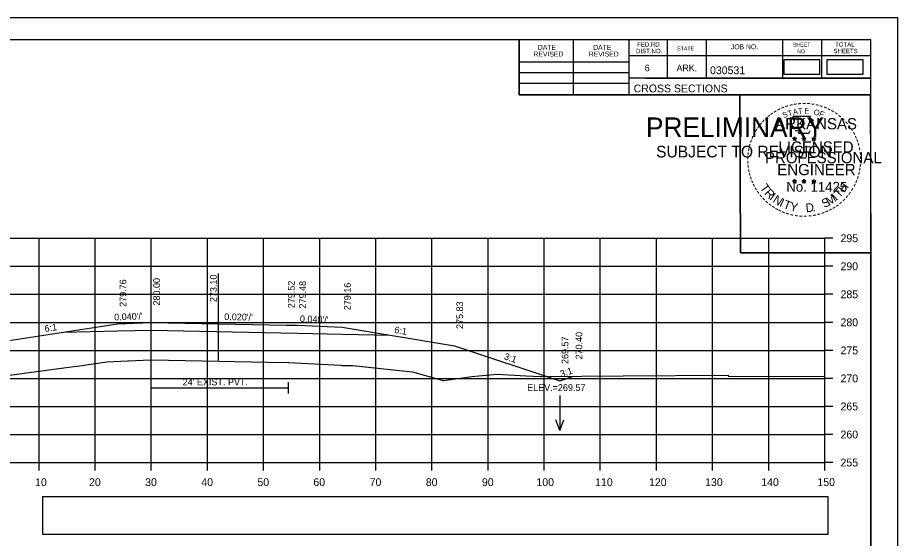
# Model space of a CAD drawing. Extents: x 285 to 4233, y -659 to 3710.
# Drawn here: x 1229.9 to 1386.6, y 1999.4 to 2092.3 of the extents above; entities that cross this region are included whole.
import ezdxf

# ---------------------------------------------------------------- set-up
doc = ezdxf.new("R2010")
doc.units = 0
for name, color, linetype in [('R_Alt Surface', 7, 'Continuous'), ('R_Axis', 7, 'Continuous'), ('R_Axis Annot', 7, 'Continuous'), ('R_Border', 7, 'Continuous'), ('R_Border PE', 7, 'Continuous'), ('R_Border Prem', 7, 'Continuous'), ('R_Exist Surface', 7, 'Continuous'), ('R_Fin Surface', 7, 'Continuous'), ('R_Grid', 7, 'Continuous'), ('R_No Plot', 7, 'Continuous'), ('R_Water', 7, 'Continuous'), ('R_Water Annot', 7, 'Continuous'), ('R_Xsect Elev', 7, 'Continuous'), ('R_Xsect Slope', 7, 'Continuous')]:
    doc.layers.add(name, color=color, linetype=linetype)

msp = doc.modelspace()

# ---------------------------------------------------------------- linework, layer by layer
at = {"layer": 'R_Alt Surface'}
for points in [[(1238.05, 2036.19), (1247.68, 2036.38), (1253.68, 2036.5), (1253.68, 2036.5), (1279.68, 2035.98), (1287.68, 2035.82), (1296.24, 2035.65)], [(1253.59, 2027.23), (1253.59, 2025.23)], [(1278.04, 2027.23), (1278.04, 2025.23)], [(1253.59, 2026.23), (1278.04, 2026.23)]]:
    msp.add_lwpolyline(points, dxfattribs=at)
at = {"layer": 'R_Axis'}
for p, q in [((1373.68, 2012.92), (1373.68, 2052.92)), ((1375.08, 2052.92), (1373.68, 2052.92)), ((1375.08, 2047.92), (1373.68, 2047.92)), ((1375.08, 2042.92), (1373.68, 2042.92)), ((1375.08, 2037.92), (1373.68, 2037.92)), ((1375.08, 2032.92), (1373.68, 2032.92)), ((1375.08, 2027.92), (1373.68, 2027.92)), ((1375.08, 2022.92), (1373.68, 2022.92)), ((1375.08, 2017.92), (1373.68, 2017.92)), ((1073.68, 2012.92), (1373.68, 2012.92)), ((1233.68, 2011.52), (1233.68, 2012.92)), ((1243.68, 2011.52), (1243.68, 2012.92)), ((1253.68, 2011.52), (1253.68, 2012.92)), ((1263.68, 2011.52), (1263.68, 2012.92)), ((1273.68, 2011.52), (1273.68, 2012.92)), ((1283.68, 2011.52), (1283.68, 2012.92)), ((1293.68, 2011.52), (1293.68, 2012.92)), ((1303.68, 2011.52), (1303.68, 2012.92)), ((1313.68, 2011.52), (1313.68, 2012.92)), ((1323.68, 2011.52), (1323.68, 2012.92)), ((1333.68, 2011.52), (1333.68, 2012.92)), ((1343.68, 2011.52), (1343.68, 2012.92)), ((1353.68, 2011.52), (1353.68, 2012.92)), ((1363.68, 2011.52), (1363.68, 2012.92)), ((1373.68, 2011.52), (1373.68, 2012.92)), ((1375.08, 2012.92), (1373.68, 2012.92))]:
    msp.add_line(p, q, dxfattribs=at)
at = {"layer": 'R_Axis Annot'}
for points in [[(1366.36, 2082.16), (1372.81, 2082.16), (1372.81, 2084.72), (1366.36, 2084.72)], [(1374.05, 2082.16), (1380.51, 2082.16), (1380.51, 2084.72), (1374.05, 2084.72)], [(1234.3, 2000.14), (1374.3, 2000.14), (1374.3, 2006.79), (1234.3, 2006.79)]]:
    msp.add_lwpolyline(points, close=True, dxfattribs=at)
at = {"layer": 'R_Border'}
for p, q in [((1065.68, 2088.38), (1381.86, 2088.38)), ((1319.22, 2078.5), (1319.22, 2088.38)), ((1328.9, 2078.5), (1328.9, 2088.38)), ((1338.76, 2088.38), (1338.76, 2078.5)), ((1345.6, 2088.38), (1345.6, 2081.44)), ((1352.54, 2088.38), (1352.54, 2081.44)), ((1366.12, 2088.38), (1366.12, 2081.44)), ((1373.06, 2088.38), (1373.06, 2081.44)), ((1381.86, 1882.92), (1381.86, 2088.38)), ((1381.86, 2085.44), (1338.76, 2085.44)), ((1381.86, 2085.46), (1381.86, 2085.46)), ((1319.22, 2084.36), (1338.76, 2084.36)), ((1319.22, 2082.5), (1338.76, 2082.5)), ((1319.22, 2080.56), (1338.76, 2080.56)), ((1381.86, 2081.44), (1338.76, 2081.44)), ((1341.72, 2081.44), (1381.86, 2081.44)), ((1381.86, 2078.5), (1319.22, 2078.5))]:
    msp.add_line(p, q, dxfattribs=at)
at = {"layer": 'R_Border PE'}
for p, q in [((1367.94, 2070.75), (1368.29, 2070.64)), ((1367.94, 2070.75), (1368.19, 2070.71)), ((1367.94, 2070.75), (1368.18, 2070.63)), ((1368.29, 2071), (1368.25, 2070.75)), ((1368.29, 2070.64), (1368.29, 2071)), ((1368.29, 2071), (1368.34, 2070.75)), ((1368.64, 2070.75), (1368.29, 2070.64)), ((1368.64, 2070.75), (1368.35, 2070.7)), ((1368.64, 2070.75), (1368.43, 2070.65)), ((1369.61, 2070.75), (1369.96, 2070.64)), ((1369.61, 2070.75), (1369.86, 2070.71)), ((1369.61, 2070.75), (1369.85, 2070.63)), ((1369.96, 2071), (1369.92, 2070.75)), ((1369.96, 2070.64), (1369.96, 2071)), ((1369.96, 2071), (1370.01, 2070.75)), ((1370.31, 2070.75), (1369.96, 2070.64)), ((1370.31, 2070.75), (1370.02, 2070.7)), ((1370.31, 2070.75), (1370.1, 2070.65)), ((1371.38, 2070.74), (1371.72, 2070.63)), ((1371.38, 2070.74), (1371.63, 2070.69)), ((1371.38, 2070.74), (1371.61, 2070.62)), ((1371.72, 2070.99), (1371.68, 2070.74)), ((1371.72, 2070.63), (1371.72, 2070.99)), ((1371.72, 2070.99), (1371.77, 2070.74)), ((1372.07, 2070.74), (1371.72, 2070.63)), ((1372.07, 2070.74), (1371.79, 2070.69)), ((1372.07, 2070.74), (1371.87, 2070.64)), ((1368.07, 2070.34), (1368.29, 2070.64)), ((1368.07, 2070.34), (1368.2, 2070.59)), ((1368.07, 2070.34), (1368.29, 2070.56)), ((1368.5, 2070.34), (1368.29, 2070.64)), ((1368.5, 2070.34), (1368.29, 2070.56)), ((1368.5, 2070.34), (1368.37, 2070.63)), ((1369.74, 2070.34), (1369.96, 2070.64)), ((1369.74, 2070.34), (1369.87, 2070.59)), ((1369.74, 2070.34), (1369.96, 2070.56)), ((1370.17, 2070.34), (1369.96, 2070.64)), ((1370.17, 2070.34), (1369.96, 2070.56)), ((1370.17, 2070.34), (1370.04, 2070.63)), ((1371.51, 2070.33), (1371.72, 2070.63)), ((1371.51, 2070.33), (1371.63, 2070.57)), ((1371.51, 2070.33), (1371.72, 2070.55)), ((1371.94, 2070.33), (1371.72, 2070.63)), ((1371.94, 2070.33), (1371.72, 2070.54)), ((1371.94, 2070.33), (1371.8, 2070.62)), ((1367.94, 2063.18), (1368.29, 2063.07)), ((1367.94, 2063.18), (1368.19, 2063.13)), ((1367.94, 2063.18), (1368.17, 2063.06)), ((1368.07, 2062.77), (1368.29, 2063.07)), ((1368.07, 2062.77), (1368.2, 2063.01)), ((1368.07, 2062.77), (1368.28, 2062.99)), ((1368.29, 2063.43), (1368.25, 2063.18)), ((1368.5, 2062.77), (1368.28, 2062.98)), ((1368.29, 2063.07), (1368.29, 2063.43)), ((1368.29, 2063.43), (1368.34, 2063.18)), ((1368.63, 2063.18), (1368.29, 2063.07)), ((1368.5, 2062.77), (1368.29, 2063.07)), ((1368.63, 2063.18), (1368.35, 2063.13)), ((1368.5, 2062.77), (1368.36, 2063.06)), ((1368.63, 2063.18), (1368.43, 2063.08)), ((1369.61, 2063.18), (1369.96, 2063.07)), ((1369.61, 2063.18), (1369.86, 2063.13)), ((1369.61, 2063.18), (1369.84, 2063.06)), ((1369.74, 2062.77), (1369.96, 2063.07)), ((1369.74, 2062.77), (1369.87, 2063.01)), ((1369.74, 2062.77), (1369.95, 2062.99)), ((1369.96, 2063.43), (1369.91, 2063.18)), ((1370.17, 2062.77), (1369.95, 2062.98)), ((1369.96, 2063.07), (1369.96, 2063.43)), ((1369.96, 2063.43), (1370, 2063.18)), ((1370.3, 2063.18), (1369.96, 2063.07)), ((1370.17, 2062.77), (1369.96, 2063.07)), ((1370.3, 2063.18), (1370.02, 2063.13)), ((1370.17, 2062.77), (1370.03, 2063.06)), ((1370.3, 2063.18), (1370.1, 2063.08)), ((1371.37, 2063.17), (1371.72, 2063.06)), ((1371.37, 2063.17), (1371.63, 2063.12)), ((1371.37, 2063.17), (1371.61, 2063.05)), ((1371.51, 2062.76), (1371.72, 2063.06)), ((1371.51, 2062.76), (1371.63, 2063)), ((1371.51, 2062.76), (1371.72, 2062.98)), ((1371.72, 2063.42), (1371.68, 2063.17)), ((1371.72, 2063.06), (1371.72, 2063.42)), ((1371.72, 2063.42), (1371.77, 2063.17)), ((1372.07, 2063.17), (1371.72, 2063.06)), ((1371.94, 2062.76), (1371.72, 2063.06)), ((1371.94, 2062.76), (1371.72, 2062.97)), ((1372.07, 2063.17), (1371.78, 2063.12)), ((1371.94, 2062.76), (1371.8, 2063.05)), ((1372.07, 2063.17), (1371.87, 2063.07))]:
    msp.add_line(p, q, dxfattribs=at)
for points in [[(1367.98, 2074.63), (1368.25, 2073.8)], [(1371.49, 2073.71), (1371.64, 2073.99), (1370.95, 2073.97), (1371.1, 2074.63), (1367.98, 2074.63)], [(1368.29, 2071), (1368.5, 2070.34), (1367.94, 2070.75), (1368.64, 2070.75), (1368.07, 2070.34), (1368.29, 2071)], [(1368.47, 2072.21), (1368.47, 2072.12), (1369.04, 2072.1), (1368.98, 2071.63), (1370.85, 2071.63), (1371.05, 2072.16)], [(1369.96, 2071), (1370.17, 2070.34), (1369.61, 2070.75), (1370.31, 2070.75), (1369.74, 2070.34), (1369.96, 2071)], [(1371.72, 2070.99), (1371.94, 2070.33), (1371.38, 2070.74), (1372.07, 2070.74), (1371.51, 2070.33), (1371.72, 2070.99)], [(1368.29, 2063.43), (1368.5, 2062.77), (1367.94, 2063.18), (1368.63, 2063.18), (1368.07, 2062.77), (1368.29, 2063.43)], [(1369.96, 2063.43), (1370.17, 2062.77), (1369.61, 2063.18), (1370.3, 2063.18), (1369.74, 2062.77), (1369.96, 2063.43)], [(1371.72, 2063.42), (1371.94, 2062.76), (1371.37, 2063.17), (1372.07, 2063.17), (1371.51, 2062.76), (1371.72, 2063.42)]]:
    msp.add_lwpolyline(points, dxfattribs=at)
for centre, radius in [((1368.29, 2070.64), 0.172), ((1368.29, 2070.64), 0.145), ((1368.29, 2070.64), 0.116), ((1368.29, 2070.64), 0.0991), ((1368.29, 2070.64), 0.0747), ((1368.29, 2070.64), 0.0495), ((1368.29, 2070.64), 0.0296), ((1369.96, 2070.64), 0.172), ((1369.96, 2070.64), 0.145), ((1369.96, 2070.64), 0.116), ((1369.96, 2070.64), 0.0991), ((1369.96, 2070.64), 0.0747), ((1369.96, 2070.64), 0.0495), ((1369.96, 2070.64), 0.0296), ((1371.72, 2070.63), 0.172), ((1371.72, 2070.63), 0.145), ((1371.72, 2070.63), 0.116), ((1371.72, 2070.63), 0.0991), ((1371.72, 2070.63), 0.0747), ((1371.72, 2070.63), 0.0495), ((1371.72, 2070.63), 0.0296), ((1368.29, 2063.07), 0.172), ((1368.29, 2063.07), 0.145), ((1368.29, 2063.07), 0.116), ((1368.29, 2063.07), 0.0991), ((1368.29, 2063.07), 0.0747), ((1368.29, 2063.07), 0.0495), ((1368.29, 2063.07), 0.0296), ((1369.95, 2063.07), 0.172), ((1369.95, 2063.07), 0.145), ((1369.95, 2063.07), 0.116), ((1369.95, 2063.07), 0.0991), ((1369.95, 2063.07), 0.0747), ((1369.95, 2063.07), 0.0495), ((1369.95, 2063.07), 0.0296), ((1371.72, 2063.06), 0.172), ((1371.72, 2063.06), 0.145), ((1371.72, 2063.06), 0.116), ((1371.72, 2063.06), 0.0991), ((1371.72, 2063.06), 0.0747), ((1371.72, 2063.06), 0.0495), ((1371.72, 2063.06), 0.0296)]:
    msp.add_circle(centre, radius, dxfattribs=at)
at = {"layer": 'R_Exist Surface'}
msp.add_lwpolyline([(1223.46, 2027.84), (1238.09, 2029.79), (1239.86, 2030.03), (1240.48, 2030.11), (1245.77, 2030.89), (1249.5, 2031.04), (1249.59, 2031.05), (1253.53, 2031.23), (1253.59, 2031.23), (1253.69, 2031.23), (1265.75, 2031.01), (1274.41, 2030.83), (1278.04, 2030.75), (1278.1, 2030.75), (1287.44, 2030.26), (1287.62, 2030.25), (1289.6, 2030.23), (1297.92, 2029.35), (1300.2, 2029.11), (1305.68, 2027.57), (1305.78, 2027.55), (1305.82, 2027.55), (1310.78, 2028.24), (1312.01, 2028.39), (1315.31, 2028.69), (1320.43, 2028.4), (1323.04, 2028.27), (1337.76, 2028.37), (1356.45, 2028.49), (1356.5, 2028.28), (1373.68, 2028.31)], dxfattribs=at)
at = {"layer": 'R_Fin Surface'}
msp.add_lwpolyline([(1209.87, 2029.36), (1223.68, 2033.96), (1247.68, 2037.68), (1253.68, 2037.92), (1277.68, 2037.44), (1279.68, 2037.4), (1287.68, 2037.08), (1307.68, 2033.74), (1326.44, 2027.49), (1328.93, 2028.31)], dxfattribs=at)
at = {"layer": 'R_Grid'}
for p, q in [((1073.68, 2052.92), (1373.68, 2052.92)), ((1233.68, 2012.92), (1233.68, 2052.92)), ((1243.68, 2012.92), (1243.68, 2052.92)), ((1253.68, 2012.92), (1253.68, 2052.92)), ((1263.68, 2012.92), (1263.68, 2052.92)), ((1273.68, 2012.92), (1273.68, 2052.92)), ((1283.68, 2012.92), (1283.68, 2052.92)), ((1293.68, 2012.92), (1293.68, 2052.92)), ((1303.68, 2012.92), (1303.68, 2052.92)), ((1313.68, 2012.92), (1313.68, 2052.92)), ((1323.68, 2012.92), (1323.68, 2052.92)), ((1333.68, 2012.92), (1333.68, 2052.92)), ((1343.68, 2012.92), (1343.68, 2052.92)), ((1353.68, 2012.92), (1353.68, 2052.92)), ((1363.68, 2012.92), (1363.68, 2052.92)), ((1373.68, 2012.92), (1373.68, 2052.92)), ((1073.68, 2047.92), (1373.68, 2047.92)), ((1073.68, 2042.92), (1373.68, 2042.92)), ((1073.68, 2037.92), (1373.68, 2037.92)), ((1073.68, 2032.92), (1373.68, 2032.92)), ((1073.68, 2027.92), (1373.68, 2027.92)), ((1073.68, 2022.92), (1373.68, 2022.92)), ((1073.68, 2017.92), (1373.68, 2017.92)), ((1073.68, 2012.92), (1373.68, 2012.92))]:
    msp.add_line(p, q, dxfattribs=at)
at = {"layer": 'R_No Plot'}
for p, q in [((1053.28, 2092.27), (1386.61, 2092.27)), ((1357.89, 2056.04), (1357.89, 2056.04))]:
    msp.add_line(p, q, dxfattribs=at)
for points in [[(1053.27, 2092.27), (1386.61, 2092.27), (1386.61, 1878.93), (1053.27, 1878.93)], [(1299.6, 2088.38), (1319.22, 2088.38), (1319.22, 2078.5), (1335.33, 2078.5), (1358.53, 2078.5), (1358.65, 2050.34), (1381.86, 2050.34), (1381.86, 1882.92), (1065.68, 1882.92), (1065.68, 2088.38)], [(1358.53, 2078.5), (1381.74, 2078.5), (1381.86, 2050.34), (1358.65, 2050.34)]]:
    msp.add_lwpolyline(points, close=True, dxfattribs=at)
at = {"layer": 'R_Water Annot'}
for p, q in [((1326.47, 2024.9), (1326.47, 2018.62)), ((1326.47, 2018.62), (1325.77, 2020.54)), ((1326.47, 2018.62), (1327.17, 2020.54))]:
    msp.add_line(p, q, dxfattribs=at)
at = {"layer": 'R_Xsect Elev'}
msp.add_line((1265.68, 2031.01), (1265.68, 2046.66), dxfattribs=at)

# ---------------------------------------------------------------- texts
at = {"layer": 'R_Axis Annot'}
for s, p in [('295', (1376.48, 2052.22)), ('290', (1376.48, 2047.22)), ('285', (1376.48, 2042.22)), ('280', (1376.48, 2037.22)), ('275', (1376.48, 2032.22)), ('270', (1376.48, 2027.22)), ('265', (1376.48, 2022.22)), ('260', (1376.48, 2017.22)), ('255', (1376.48, 2012.22)), ('10', (1232.99, 2008.72)), ('20', (1242.59, 2008.72)), ('30', (1252.59, 2008.72)), ('40', (1262.59, 2008.72)), ('50', (1272.59, 2008.72)), ('60', (1282.56, 2008.72)), ('70', (1292.59, 2008.72)), ('80', (1302.59, 2008.72)), ('90', (1312.59, 2008.72)), ('100', (1322.3, 2008.72)), ('110', (1332.76, 2008.72)), ('120', (1342.36, 2008.72)), ('130', (1352.36, 2008.72)), ('140', (1362.36, 2008.72)), ('150', (1372.36, 2008.72))]:
    msp.add_text(s, height=1.4, dxfattribs=at).set_placement(p)
at = {"layer": 'R_Border'}
for s, height, p in [('DATE', 0.879, (1322.55, 2086.51)), ('DATE', 0.879, (1332.41, 2086.51)), ('DIST.NO.', 0.782, (1340.04, 2085.92)), ('FED.RD.', 0.782, (1340.24, 2087.1)), ('STATE', 0.684, (1347.36, 2086.42)), ('JOB NO.', 0.879, (1356.94, 2086.62)), ('SHEET', 0.684, (1367.98, 2087.1)), ('NO.', 0.684, (1368.76, 2085.92)), ('SHEETS', 0.782, (1375.22, 2085.92)), ('TOTAL', 0.782, (1375.5, 2087.1)), ('REVISED', 0.879, (1321.77, 2085.33)), ('REVISED', 0.879, (1331.63, 2085.33)), ('6', 1.17, (1341.6, 2082.7)), ('ARK.', 1.172, (1347.26, 2082.7)), ('030531', 1.4, (1353.23, 2082.17)), ('CROSS SECTIONS', 1.4, (1339.62, 2078.93))]:
    msp.add_text(s, height=height, rotation=360, dxfattribs=at).set_placement(p)
at = {"layer": 'R_Border PE'}
for s, height, rotation, p in [('-', 1.6, 10.2193, (1368.16, 2076.16)), ('-', 1.6, 5.8968, (1368.89, 2076.27)), ('-', 1.6, 0.1862, (1369.66, 2076.34)), ('-', 1.6, 357.743, (1370.38, 2076.33)), ('-', 1.6, 352.1617, (1371.13, 2076.27)), ('-', 1.6, 34.0636, (1364.87, 2074.8)), ('-', 1.6, 28.7918, (1365.46, 2075.17)), ('-', 1.6, 24.3072, (1366.1, 2075.49)), ('S', 1, 21.594, (1366.34, 2074.31)), ('-', 1.6, 19.1761, (1366.73, 2075.76)), ('T', 1, 16.4036, (1367.25, 2074.64)), ('-', 1.6, 13.6301, (1367.48, 2076)), ('A', 1, 11.2132, (1368.08, 2074.89)), ('T', 1, 6.0228, (1368.93, 2075.05)), ('E', 1, 0.8323, (1370.03, 2075.16)), ('O', 1, 350.4515, (1371.64, 2074.95)), ('-', 1.6, 347.2049, (1371.85, 2076.16)), ('F', 1, 340.0707, (1372.59, 2074.73)), ('-', 1.6, 342.3362, (1372.48, 2076)), ('-', 1.6, 337.8551, (1373.22, 2075.78)), ('-', 1.6, 334.1211, (1373.85, 2075.51)), ('-', 1.6, 329.6409, (1374.43, 2075.23)), ('-', 1.6, 325.8627, (1375.07, 2074.86)), ('-', 1.6, 48.423, (1362.93, 2073.13)), ('-', 1.6, 42.9622, (1363.38, 2073.61)), ('-', 1.6, 38.9507, (1363.81, 2074.03)), ('-', 1.6, 36.2317, (1364.29, 2074.4)), ('ARKANSAS', 2, 360, (1364.84, 2072.34)), ('-', 1.6, 320.5297, (1375.68, 2074.44)), ('-', 1.6, 315.5786, (1376.28, 2073.95)), ('-', 1.6, 58.0706, (1361.79, 2071.55)), ('-', 1.6, 54.2325, (1362.12, 2072.08)), ('-', 1.6, 50.6142, (1362.53, 2072.65)), ('-', 1.6, 309.8797, (1376.85, 2073.4)), ('-', 1.6, 306.6522, (1377.37, 2072.8)), ('-', 1.4, 303.6753, (1377.86, 2072.23)), ('-', 1.6, 67.7743, (1361.22, 2070.33)), ('-', 1.6, 62.8713, (1361.48, 2070.94)), ('-', 1.6, 299.6684, (1378.18, 2071.62)), ('-', 1.6, 294.6628, (1378.5, 2071.01)), ('-', 1.6, 75.461, (1360.8, 2068.98)), ('-', 1.6, 72.3945, (1361, 2069.7)), ('LICENSED', 2, 360, (1365.43, 2068.19)), ('DWB', 0.01, 360, (1368.28, 2070.63)), ('DWB', 0.01, 360, (1369.95, 2070.63)), ('DWB', 0.01, 360, (1371.71, 2070.62)), ('-', 1.6, 290.5728, (1378.76, 2070.43)), ('-', 1.6, 285.1233, (1378.99, 2069.85)), ('-', 1.6, 280.5493, (1379.19, 2069.11)), ('-', 1.6, 85.1863, (1360.59, 2067.58)), ('-', 1.6, 81.2013, (1360.67, 2068.27)), ('PROFESSIONAL', 2, 360, (1363.01, 2066.29)), ('-', 1.6, 276.5962, (1379.35, 2068.34)), ('-', 1.6, 274.3301, (1379.41, 2067.62)), ('-', 1.6, 94.1959, (1360.6, 2066.15)), ('-', 1.6, 89.0622, (1360.57, 2066.88)), ('-', 1.6, 98.9479, (1360.68, 2065.49)), ('ENGINEER', 2, 360, (1365.2, 2064.16)), ('-', 1.6, 263.5172, (1379.43, 2066.32)), ('-', 1.6, 269.9407, (1379.45, 2066.99)), ('-', 1.6, 101.7149, (1360.81, 2064.75)), ('-', 1.6, 105.4578, (1360.97, 2064.16)), ('-', 1.6, 255.7626, (1379.25, 2064.99)), ('-', 1.6, 260.9953, (1379.36, 2065.67)), ('-', 1.6, 109.0874, (1361.19, 2063.53)), ('-', 1.6, 114.0643, (1361.44, 2062.93)), ('No. 11425', 1.757, 360, (1366.82, 2061.21)), ('DWB', 0.01, 360, (1368.27, 2063.06)), ('DWB', 0.01, 360, (1369.94, 2063.06)), ('DWB', 0.01, 360, (1371.71, 2063.05)), ('H', 1.54, 54.6088, (1377.17, 2060.94)), ('-', 1.6, 247.8887, (1378.84, 2063.6)), ('-', 1.6, 252.8681, (1379.07, 2064.27)), ('-', 1.6, 115.7289, (1361.75, 2062.31)), ('-', 1.6, 120.4471, (1362.1, 2061.73)), ('-', 1.6, 125.8934, (1362.51, 2061.17)), ('T', 1.54, 306.0406, (1362.05, 2061.9)), ('R', 1.54, 314.005, (1362.81, 2060.86)), ('T', 1.54, 46.6444, (1376.28, 2060)), ('-', 1.6, 239.0712, (1378.19, 2062.22)), ('-', 1.6, 244.6197, (1378.58, 2062.97)), ('-', 1.6, 130.7181, (1362.97, 2060.61)), ('-', 1.6, 134.2238, (1363.49, 2060.07)), ('I', 1.54, 321.9694, (1363.71, 2059.92)), ('N', 1.54, 326.5002, (1364.28, 2059.45)), ('I', 1.54, 335.3603, (1365.48, 2058.67)), ('T', 1.54, 339.8912, (1366.15, 2058.34)), ('S', 1.54, 26.9312, (1373.59, 2058.27)), ('M', 1.54, 32.6563, (1374.43, 2058.67)), ('I', 1.54, 42.1136, (1375.72, 2059.52)), ('-', 1.6, 225.7653, (1376.88, 2060.44)), ('-', 1.6, 231.2538, (1377.36, 2061)), ('-', 1.6, 233.8452, (1377.79, 2061.57)), ('-', 1.6, 138.9338, (1364.01, 2059.6)), ('-', 1.6, 144.6463, (1364.57, 2059.2)), ('-', 1.6, 148.0898, (1365.13, 2058.83)), ('-', 1.6, 151.5704, (1365.71, 2058.5)), ('Y', 1.54, 347.8556, (1367.36, 2057.89)), ('D', 1.54, 6.3969, (1370.35, 2057.54)), ('-', 1.6, 207.3568, (1374.71, 2058.72)), ('-', 1.6, 212.2491, (1375.27, 2059.07)), ('-', 1.6, 215.7363, (1375.81, 2059.45)), ('-', 1.6, 221.0851, (1376.35, 2059.93)), ('-', 1.6, 154.6002, (1366.23, 2058.26)), ('-', 1.6, 158.5612, (1366.85, 2058)), ('-', 1.6, 162.7983, (1367.54, 2057.79)), ('-', 1.6, 167.5555, (1368.26, 2057.62)), ('-', 1.6, 173.1155, (1369.03, 2057.51)), ('-', 1.6, 176.5183, (1369.78, 2057.46)), ('-', 1.6, 181.5918, (1370.52, 2057.48)), ('-', 1.6, 185.8167, (1371.33, 2057.56)), ('-', 1.6, 191.2858, (1372.06, 2057.69)), ('.', 1.54, 13.7642, (1371.54, 2057.66)), ('-', 1.6, 195.4743, (1372.79, 2057.89)), ('-', 1.6, 200.7184, (1373.47, 2058.13)), ('-', 1.6, 204.2516, (1374.09, 2058.4))]:
    msp.add_text(s, height=height, rotation=rotation, dxfattribs=at).set_placement(p)
at = {"layer": 'R_Border Prem'}
for s, height, p in [('PRELIMINARY', 3.5, (1341.81, 2070.96)), ('DWB', 0.01, (1342.55, 2072.81)), ('SUBJECT TO REVISION', 2.0751, (1343.62, 2067.33))]:
    msp.add_text(s, height=height, rotation=360, dxfattribs=at).set_placement(p)
at = {"layer": 'R_Water'}
msp.add_text("24' EXIST. PVT.", height=1.2, dxfattribs=at).set_placement((1259.27, 2026.67))
at = {"layer": 'R_Xsect Elev'}
for s, p in [('280.00', (1255.23, 2040.92)), ('273.10', (1265.33, 2041.53)), ('279.76', (1249.23, 2040.68)), ('279.52', (1279.23, 2040.44)), ('279.48', (1281.23, 2040.4)), ('279.16', (1289.23, 2040.08)), ('275.83', (1309.23, 2036.74)), ('269.57', (1327.99, 2030.49)), ('270.40', (1330.48, 2031.31))]:
    msp.add_text(s, height=1.2, rotation=90, dxfattribs=at).set_placement(p)
msp.add_text('ELEV.=269.57', height=1.2, dxfattribs=at).set_placement((1320.64, 2025.69))
at = {"layer": 'R_Xsect Slope'}
for s, rotation, p in [("0.040'/'", 2.2906, (1247.09, 2038.25)), ("0.020'/'", 358.8542, (1266.67, 2038.33)), ("0.040'/'", 357.7093, (1280.14, 2037.98)), ('6:1', 8.797, (1234.75, 2036.18)), ('6:1', 350.5386, (1296.91, 2036.04)), ('3:1', 341.5632, (1316.43, 2031.35)), ('3:1', 18.4409, (1326.74, 2028.11))]:
    msp.add_text(s, height=1.2, rotation=rotation, dxfattribs=at).set_placement(p)

doc.saveas('drawing.dxf')
